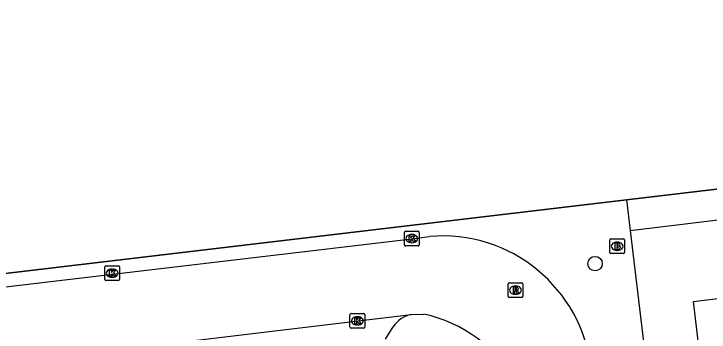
# Model space of a CAD drawing. Extents: x 162074 to 163034, y 381824 to 382557.
# Drawn here: x 162252.72 to 162299.86, y 382322.16 to 382343.74 of the extents above; entities that cross this region are included whole.
import ezdxf

# ---------------------------------------------------------------- set-up
doc = ezdxf.new("R2010")
doc.units = 0
for name, color, linetype in [('IMGEO_Boom', 7, 'Continuous'), ('IMGEO_Brandkraan', 7, 'Continuous'), ('IMGEO_Kolk', 7, 'Continuous'), ('IMGEO_Muur', 7, 'Continuous'), ('IMGEO_Pand', 7, 'Continuous'), ('IMGEO_Rijbaan_lokaal_open', 7, 'Continuous'), ('IMGEO_Rioolput', 7, 'Continuous'), ('IMGEO_Voetpad_open', 7, 'Continuous')]:
    doc.layers.add(name, color=color, linetype=linetype)

msp = doc.modelspace()

# ---------------------------------------------------------------- linework, layer by layer
at = {"layer": 'IMGEO_Boom'}
msp.add_circle((162292.13, 382326.81), 0.489, dxfattribs=at)
at = {"layer": 'IMGEO_Brandkraan'}
for p, q in [((162293.127, 382327.558), (162293.127, 382328.41)), ((162293.202, 382328.484), (162294.054, 382328.484)), ((162294.128, 382328.41), (162294.128, 382327.558)), ((162293.615, 382328.264), (162293.64, 382328.264)), ((162294.054, 382327.484), (162293.202, 382327.484)), ((162293.638, 382327.704), (162293.613, 382327.704))]:
    msp.add_line(p, q, dxfattribs=at)
for points in [[(162293.127, 382327.558), (162293.127, 382328.41)], [(162293.202, 382328.484), (162294.054, 382328.484)], [(162294.128, 382328.41), (162294.128, 382327.558)], [(162293.475, 382328.184), (162293.475, 382327.784), (162293.688, 382327.784)], [(162293.706, 382328.184), (162293.475, 382328.184)], [(162293.654, 382328.103), (162293.6, 382328.103), (162293.6, 382328.027)], [(162293.6, 382328.027), (162293.653, 382328.027)], [(162293.662, 382327.951), (162293.6, 382327.951), (162293.6, 382327.87)], [(162294.054, 382327.484), (162293.202, 382327.484)], [(162293.6, 382327.87), (162293.662, 382327.87)]]:
    msp.add_lwpolyline(points, dxfattribs=at)
for centre, radius, start, end in [((162293.204, 382328.408), 0.0765, 91.552, 178.448), ((162293.204, 382328.408), 0.0765, 91.552, 178.448), ((162294.052, 382328.408), 0.0765, 1.552, 88.448), ((162294.052, 382328.408), 0.0765, 1.552, 88.448), ((162293.655, 382328.065), 0.0379, 267.8285, 90.9355), ((162293.663, 382327.91), 0.0404, 269.8759, 90.5077), ((162293.71, 382328.039), 0.145, 59.4692, 91.5367), ((162293.735, 382328.086), 0.0922, 285.5137, 58.1501), ((162293.74, 382327.894), 0.105, 301.3115, 78.989), ((162293.204, 382327.56), 0.0765, 181.552, 268.448), ((162293.204, 382327.56), 0.0765, 181.552, 268.448), ((162293.694, 382328.035), 0.251, 268.6676, 293.5347), ((162294.052, 382327.56), 0.0765, 271.552, 358.448), ((162294.052, 382327.56), 0.0765, 271.552, 358.448)]:
    msp.add_arc(centre, radius, start, end, dxfattribs=at)
for centre, major_axis, ratio, start_param, end_param in [((162293.614, 382327.984), (-0.387, 0.002), 0.722429, 4.712389, 7.853982), ((162293.639, 382327.984), (-0.39, 0.002), 0.717154, 1.570796, 4.712389)]:
    msp.add_ellipse(centre, major_axis=major_axis, ratio=ratio, start_param=start_param, end_param=end_param, dxfattribs=at)
at = {"layer": 'IMGEO_Kolk'}
for p, q in [((162279.199, 382328.077), (162279.199, 382328.929)), ((162279.274, 382329.003), (162280.126, 382329.003)), ((162280.2, 382328.929), (162280.2, 382328.077)), ((162279.687, 382328.783), (162279.712, 382328.783)), ((162280.126, 382328.003), (162279.274, 382328.003)), ((162279.71, 382328.223), (162279.685, 382328.223)), ((162258.883, 382325.735), (162258.883, 382326.587)), ((162258.958, 382326.661), (162259.81, 382326.661)), ((162259.884, 382326.587), (162259.884, 382325.735)), ((162259.371, 382326.441), (162259.396, 382326.441)), ((162259.81, 382325.661), (162258.958, 382325.661)), ((162259.394, 382325.881), (162259.369, 382325.881)), ((162275.511, 382322.504), (162275.511, 382323.356)), ((162275.586, 382323.43), (162276.438, 382323.43)), ((162275.999, 382323.21), (162276.024, 382323.21)), ((162276.512, 382323.356), (162276.512, 382322.504)), ((162276.438, 382322.43), (162275.586, 382322.43)), ((162276.022, 382322.65), (162275.997, 382322.65))]:
    msp.add_line(p, q, dxfattribs=at)
for points in [[(162279.199, 382328.077), (162279.199, 382328.929)], [(162279.274, 382329.003), (162280.126, 382329.003)], [(162280.2, 382328.929), (162280.2, 382328.077)], [(162279.52, 382328.703), (162279.643, 382328.703), (162279.643, 382328.552), (162279.773, 382328.703), (162279.937, 382328.703), (162279.791, 382328.552), (162279.944, 382328.303), (162279.792, 382328.303), (162279.707, 382328.467), (162279.643, 382328.4), (162279.643, 382328.303), (162279.52, 382328.303), (162279.52, 382328.703)], [(162280.126, 382328.003), (162279.274, 382328.003)], [(162258.883, 382325.735), (162258.883, 382326.587)], [(162258.958, 382326.661), (162259.81, 382326.661)], [(162259.884, 382326.587), (162259.884, 382325.735)], [(162259.204, 382326.361), (162259.327, 382326.361), (162259.327, 382326.21), (162259.457, 382326.361), (162259.621, 382326.361), (162259.475, 382326.21), (162259.628, 382325.961), (162259.476, 382325.961), (162259.391, 382326.125), (162259.327, 382326.058), (162259.327, 382325.961), (162259.204, 382325.961), (162259.204, 382326.361)], [(162259.81, 382325.661), (162258.958, 382325.661)], [(162275.511, 382322.504), (162275.511, 382323.356)], [(162275.586, 382323.43), (162276.438, 382323.43)], [(162276.512, 382323.356), (162276.512, 382322.504)], [(162275.832, 382323.13), (162275.955, 382323.13), (162275.955, 382322.979), (162276.085, 382323.13), (162276.249, 382323.13), (162276.103, 382322.979), (162276.256, 382322.73), (162276.104, 382322.73), (162276.019, 382322.894), (162275.955, 382322.827), (162275.955, 382322.73), (162275.832, 382322.73), (162275.832, 382323.13)], [(162276.438, 382322.43), (162275.586, 382322.43)]]:
    msp.add_lwpolyline(points, dxfattribs=at)
for centre, start, end in [((162279.276, 382328.927), 91.552, 178.448), ((162279.276, 382328.927), 91.552, 178.448), ((162280.124, 382328.927), 1.552, 88.448), ((162280.124, 382328.927), 1.552, 88.448), ((162279.276, 382328.079), 181.552, 268.448), ((162279.276, 382328.079), 181.552, 268.448), ((162280.124, 382328.079), 271.552, 358.448), ((162280.124, 382328.079), 271.552, 358.448), ((162258.96, 382326.585), 91.552, 178.448), ((162258.96, 382326.585), 91.552, 178.448), ((162259.808, 382326.585), 1.552, 88.448), ((162259.808, 382326.585), 1.552, 88.448), ((162258.96, 382325.737), 181.552, 268.448), ((162258.96, 382325.737), 181.552, 268.448), ((162259.808, 382325.737), 271.552, 358.448), ((162259.808, 382325.737), 271.552, 358.448), ((162275.588, 382323.354), 91.552, 178.448), ((162275.588, 382323.354), 91.552, 178.448), ((162276.436, 382323.354), 1.552, 88.448), ((162276.436, 382323.354), 1.552, 88.448), ((162275.588, 382322.506), 181.552, 268.448), ((162275.588, 382322.506), 181.552, 268.448), ((162276.436, 382322.506), 271.552, 358.448), ((162276.436, 382322.506), 271.552, 358.448)]:
    msp.add_arc(centre, 0.0765, start, end, dxfattribs=at)
for centre, major_axis, ratio, start_param, end_param in [((162279.686, 382328.503), (-0.387, 0.002), 0.722429, 4.712389, 7.853982), ((162279.711, 382328.503), (-0.39, 0.002), 0.717154, 1.570796, 4.712389), ((162259.37, 382326.161), (-0.387, 0.002), 0.722429, 4.712389, 7.853982), ((162259.395, 382326.161), (-0.39, 0.002), 0.717154, 1.570796, 4.712389), ((162275.998, 382322.93), (-0.387, 0.002), 0.722429, 4.712389, 7.853982), ((162276.023, 382322.93), (-0.39, 0.002), 0.717154, 1.570796, 4.712389)]:
    msp.add_ellipse(centre, major_axis=major_axis, ratio=ratio, start_param=start_param, end_param=end_param, dxfattribs=at)
at = {"layer": 'IMGEO_Muur'}
for points in [[(162315.263, 382426.443), (162306.255, 382425.322), (162313.668, 382365.212), (162315.279, 382353.171), (162317.559, 382333.882), (162294.267, 382331.127)], [(162294.267, 382331.127), (162224.854, 382322.916)]]:
    msp.add_lwpolyline(points, dxfattribs=at)
at = {"layer": 'IMGEO_Pand'}
msp.add_lwpolyline([(162299.523, 382318.104), (162298.814, 382324.241), (162300.989, 382324.503), (162300.65, 382327.442), (162310.676, 382328.601), (162311.08, 382325.105), (162309.527, 382324.926), (162310.186, 382319.421)], dxfattribs=at)
at = {"layer": 'IMGEO_Rijbaan_lokaal_open'}
for points in [[(162294.267, 382331.127), (162317.559, 382333.882), (162315.279, 382353.171), (162313.668, 382365.212), (162306.255, 382425.322), (162315.263, 382426.443)], [(162294.515, 382329.063), (162316.477, 382331.715), (162319.533, 382328.387)], [(162294.267, 382331.127), (162294.515, 382329.063)], [(162226.852, 382322.263), (162227.821, 382322.365), (162279.7, 382328.497), (162280.902, 382328.641)], [(162257.211, 382320.671), (162279.651, 382323.369)], [(162279.651, 382323.369), (162280.527, 382323.376)]]:
    msp.add_lwpolyline(points, dxfattribs=at)
for centre, radius, start, end in [((162281.806, 382318.581), 10.1, 6.1643, 95.1367), ((162278.54, 382314.159), 9.429, 29.4462, 77.8341)]:
    msp.add_arc(centre, radius, start, end, dxfattribs=at)
at = {"layer": 'IMGEO_Rioolput'}
for p, q in [((162286.231, 382324.585), (162286.231, 382325.437)), ((162286.306, 382325.511), (162287.158, 382325.511)), ((162286.719, 382325.291), (162286.744, 382325.291)), ((162287.232, 382325.437), (162287.232, 382324.585)), ((162286.742, 382324.731), (162286.717, 382324.731)), ((162287.158, 382324.511), (162286.306, 382324.511))]:
    msp.add_line(p, q, dxfattribs=at)
for points in [[(162286.231, 382324.585), (162286.231, 382325.437)], [(162286.306, 382325.511), (162287.158, 382325.511)], [(162286.82, 382325.209), (162286.568, 382325.211), (162286.568, 382324.811)], [(162286.746, 382325.13), (162286.692, 382325.13), (162286.692, 382325.049)], [(162287.232, 382325.437), (162287.232, 382324.585)], [(162286.568, 382324.811), (162286.692, 382324.811), (162286.692, 382324.973), (162286.703, 382324.973)], [(162286.692, 382325.049), (162286.744, 382325.049)], [(162286.75, 382324.944), (162286.821, 382324.811), (162286.961, 382324.811), (162286.896, 382324.937)], [(162287.158, 382324.511), (162286.306, 382324.511)]]:
    msp.add_lwpolyline(points, dxfattribs=at)
for centre, radius, start, end in [((162286.308, 382325.435), 0.0765, 91.552, 178.448), ((162286.308, 382325.435), 0.0765, 91.552, 178.448), ((162286.752, 382325.034), 0.0964, 77.0061, 93.1865), ((162286.766, 382325.091), 0.0378, 276.6634, 79.6772), ((162286.819, 382325.099), 0.109, 350.3612, 89.416), ((162286.817, 382325.099), 0.112, 277.5842, 350.9817), ((162287.156, 382325.435), 0.0765, 1.552, 88.448), ((162287.156, 382325.435), 0.0765, 1.552, 88.448), ((162286.702, 382324.92), 0.0533, 26.0293, 88.6989), ((162286.728, 382325.238), 0.19, 274.7715, 282.9687), ((162286.801, 382324.884), 0.108, 29.5134, 73.7905), ((162286.308, 382324.587), 0.0765, 181.552, 268.448), ((162286.308, 382324.587), 0.0765, 181.552, 268.448), ((162287.156, 382324.587), 0.0765, 271.552, 358.448), ((162287.156, 382324.587), 0.0765, 271.552, 358.448)]:
    msp.add_arc(centre, radius, start, end, dxfattribs=at)
for centre, major_axis, ratio, start_param, end_param in [((162286.718, 382325.011), (-0.387, 0.002), 0.722429, 4.712389, 7.853982), ((162286.743, 382325.011), (-0.39, 0.002), 0.717154, 1.570796, 4.712389)]:
    msp.add_ellipse(centre, major_axis=major_axis, ratio=ratio, start_param=start_param, end_param=end_param, dxfattribs=at)
at = {"layer": 'IMGEO_Voetpad_open'}
for points in [[(162224.854, 382322.916), (162294.267, 382331.127)], [(162294.515, 382329.063), (162301.608, 382269.767)], [(162277.928, 382321.683), (162278.441, 382322.523)]]:
    msp.add_lwpolyline(points, dxfattribs=at)
msp.add_arc((162280.081, 382321.466), 1.951, 102.7221, 147.1983, dxfattribs=at)

doc.saveas('drawing.dxf')
